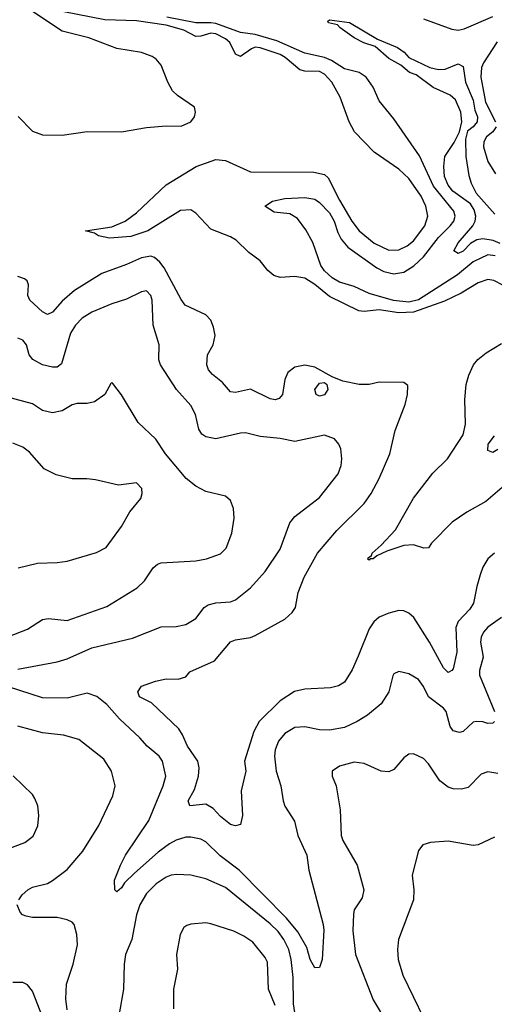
# Model space of a CAD drawing. Header units: inches. Extents: x 1305375 to 1407406, y 744550 to 841633.
# Tile 337 of 509: x 1382258 to 1384176, y 791049 to 795023. Entities that reach past the tile are written whole.
import ezdxf

# ---------------------------------------------------------------- set-up
doc = ezdxf.new("R2010")
doc.units = ezdxf.units.IN
doc.header["$MEASUREMENT"] = 0
doc.layers.add('B3789', color=7, linetype='Continuous')

msp = doc.modelspace()

# ---------------------------------------------------------------- linework, layer by layer
at = {"layer": 'B3789', "color": 5}
for points, elevation in [([(1382251.6, 794631.6), (1382310, 794572.9), (1382350, 794558.4), (1382430, 794556.9), (1382530, 794571.1), (1382670, 794569.3), (1382770, 794587.6), (1382850, 794594.2), (1382910, 794592.4), (1382949.6, 794610), (1382964.7, 794630), (1382968.2, 794650), (1382964.7, 794670), (1382896, 794716), (1382876.1, 794736.1), (1382856.8, 794770), (1382830, 794838.9), (1382810, 794863.1), (1382793.4, 794873.4), (1382750, 794890.5), (1382650, 794906.9), (1382536.9, 794950), (1382430, 794976), (1382277.6, 795077.6)], 1020), ([(1384210, 793951.7), (1384173.3, 793970), (1384150, 793973.3), (1384110, 793960.2), (1384041.6, 793918.4), (1383974.1, 793885.9), (1383850, 793842.5), (1383790, 793839.9), (1383710, 793851.5), (1383650, 793844.6), (1383628, 793848), (1383510, 793905.6), (1383450, 793954.1), (1383410, 793978.8), (1383370, 793986.6), (1383310, 793981.9), (1383285.6, 793990), (1383260.7, 794010), (1383229.4, 794049.4), (1383183.3, 794083.3), (1383132.9, 794132.9), (1383110, 794146.4), (1383030, 794177.1), (1382970, 794241.7), (1382950, 794254.8), (1382908.2, 794251.8), (1382776.1, 794170), (1382707.5, 794147.5), (1382620.8, 794140.8), (1382576.2, 794150), (1382560.5, 794160.5), (1382524, 794170), (1382630, 794186.3), (1382684.4, 794210), (1382730, 794242.6), (1382850, 794356.1), (1382970.5, 794430), (1383050, 794458.7), (1383090, 794453.7), (1383191.1, 794408.9), (1383446.9, 794406.9), (1383490, 794397.5), (1383504, 794384), (1383550, 794294.7), (1383600.7, 794210), (1383630, 794170.9), (1383690, 794120.1), (1383750, 794092.9), (1383790, 794093.6), (1383824.1, 794110), (1383849.8, 794130), (1383894.7, 794190), (1383907.3, 794230), (1383899, 794270), (1383880.4, 794310), (1383830, 794382.2), (1383790, 794418.7), (1383690, 794488), (1383611.5, 794570), (1383589.7, 794610.3), (1383553, 794710), (1383518.8, 794770), (1383490, 794802.7), (1383470, 794813.2), (1383410, 794814.5), (1383390, 794820.1), (1383330.4, 794870), (1383310, 794881.7), (1383230, 794909.6), (1383210, 794911.1), (1383194.4, 794905.6), (1383150, 794874.2), (1383130, 794883.2), (1383106.8, 794930), (1383090, 794945.9), (1383050, 794965), (1383030, 794968.8), (1382990, 794956.4), (1382970, 794955.1), (1382920.7, 794980.7), (1382850, 795000), (1382730, 795018.2), (1382602.5, 795022.5), (1382430, 795056)], 980), ([(1384179.8, 794070), (1384150, 794073.8), (1384090, 794045.8), (1384027.1, 793992.9), (1383870, 793892), (1383830, 793881.8), (1383768.8, 793888.8), (1383670, 793917.1), (1383610, 793945.7), (1383550, 793963.2), (1383520.4, 793980.4), (1383490, 794008.7), (1383475.2, 794030), (1383442.8, 794122.8), (1383414.9, 794174.9), (1383380.5, 794220.5), (1383350, 794238.4), (1383285.9, 794245.9), (1383249.2, 794270), (1383279, 794290), (1383330, 794300.7), (1383410, 794304.6), (1383450, 794297.6), (1383470, 794285.1), (1383510, 794243.4), (1383529.2, 794210), (1383543.6, 794163.6), (1383557.4, 794137.4), (1383584.5, 794104.5), (1383701.1, 794021.1), (1383730, 794006.5), (1383770, 793997.1), (1383810, 794003.4), (1383851.2, 794028.8), (1383890, 794065.7), (1383950, 794143.7), (1383996.9, 794190), (1384012, 794210), (1384018.2, 794230), (1384012.9, 794250), (1383930.7, 794350.7), (1383873, 794473), (1383770, 794622.4), (1383710, 794695.6), (1383686, 794750), (1383658.7, 794790), (1383629.5, 794809.5), (1383570, 794824), (1383517.4, 794857.4), (1383490, 794869.5), (1383410, 794887), (1383297.1, 794937.1), (1383210, 794962.8), (1383150, 794971), (1383050, 795006.7), (1383030, 795010.3), (1382970, 795009.3), (1382852.9, 795032.9)], 960), ([(1384199.6, 794119.6), (1384171.3, 794131.3), (1384130, 794138.5), (1384105.4, 794134.6), (1384080.3, 794119.7), (1384050, 794088.4), (1384030, 794078.9), (1384012.6, 794090), (1384030, 794122), (1384088.9, 794191.1), (1384099.1, 794210), (1384100.9, 794230), (1384094.7, 794254.7), (1384079.3, 794279.3), (1384008.4, 794330), (1383990, 794355), (1383974.5, 794390), (1383971.6, 794430), (1383976.3, 794470), (1384013.4, 794526.6), (1384034.7, 794570), (1384044.5, 794610), (1384040.2, 794650), (1384018.6, 794698.6), (1383997.6, 794717.6), (1383929.2, 794749.2), (1383859.7, 794799.7), (1383833.6, 794810), (1383798.6, 794838.6), (1383750, 794865.3), (1383694.8, 794914.8), (1383649.3, 794929.3), (1383610, 794949), (1383552.8, 794990), (1383542.3, 795002.3), (1383505.2, 795010), (1383503.1, 795016.9), (1383510, 795022), (1383591.2, 795011.2), (1383704.5, 794944.5), (1383784.4, 794910), (1383811.1, 794891.1), (1383830.7, 794870), (1383916, 794830), (1383950, 794822), (1383977.6, 794822.4), (1384030, 794844.9), (1384050, 794833.4), (1384060.1, 794770), (1384090, 794698.3), (1384097, 794657), (1384107.7, 794630), (1384106.8, 794610), (1384090.1, 794590), (1384067.1, 794572.9), (1384059.3, 794540.7), (1384061.4, 794470), (1384073.4, 794393.4), (1384082.2, 794362.2), (1384102.5, 794322.5), (1384178.1, 794238.1)], 940), ([(1383890, 795025.5), (1384004.1, 794984.1), (1384030, 794980.4), (1384054.7, 794985.3), (1384170, 795035.1)], 960), ([(1384187.2, 794932.8), (1384131.7, 794848.3), (1384124.7, 794830), (1384120.8, 794790), (1384140.1, 794690), (1384181.3, 794610)], 960), ([(1384183.9, 794590), (1384169.8, 794570.2), (1384144.6, 794550), (1384133.1, 794530), (1384132.3, 794510), (1384150, 794450.2), (1384180.7, 794400.7)], 960), ([(1384176.5, 792870), (1384150, 792846), (1384130, 792812.8), (1384118.6, 792781.4), (1384104.8, 792735.2), (1384092.3, 792667.7), (1384077.1, 792642.9), (1384030, 792593.8), (1384020.4, 792570), (1384024.7, 792470), (1384010, 792402.7), (1384004.6, 792395.4), (1383990, 792388.3), (1383970, 792406.2), (1383913.6, 792510), (1383850.6, 792610), (1383830, 792627.7), (1383810, 792636.4), (1383790, 792637.4), (1383750, 792627.5), (1383710, 792610.6), (1383688.4, 792591.6), (1383670, 792563.5), (1383626.4, 792453.6), (1383600.9, 792399.1), (1383570.6, 792349.4), (1383546.1, 792333.9), (1383514.6, 792325.4), (1383410, 792321.1), (1383368.8, 792311.2), (1383310, 792272.8), (1383225.1, 792190), (1383204, 792150), (1383166, 792030), (1383172.2, 791990), (1383153, 791910), (1383158.9, 791810), (1383150, 791774), (1383130, 791769.3), (1383110, 791774.5), (1383070, 791806.9), (1383039.4, 791839.4), (1383010, 791856.9), (1382945.1, 791850), (1382938.7, 791870), (1382964.4, 791915.6), (1382980.6, 791970), (1382983.1, 792003.1), (1382977.7, 792030), (1382935.7, 792090), (1382916, 792136), (1382900.4, 792160.4), (1382790, 792265.3), (1382742, 792290), (1382735.1, 792310), (1382750, 792332.7), (1382807.2, 792352.8), (1382850, 792362.6), (1382898.6, 792361.4), (1382929, 792370), (1382946, 792390), (1383045.7, 792434.3), (1383110, 792511.3), (1383130, 792519.7), (1383190, 792528.4), (1383210, 792536.8), (1383330, 792602.6), (1383359.6, 792630), (1383372.8, 792650), (1383383.9, 792710), (1383407.6, 792772.4), (1383461, 792870), (1383539.5, 792960.5), (1383650, 793069.4), (1383677.7, 793110), (1383710, 793170.2), (1383753.6, 793270), (1383775.9, 793364.1), (1383816.2, 793470), (1383825.7, 793510), (1383826.6, 793546.6), (1383810, 793558), (1383710, 793559.2), (1383670, 793549.8), (1383630, 793549.8), (1383564.1, 793564.1), (1383521.1, 793581.1), (1383450, 793620.3), (1383410, 793627.6), (1383370, 793619.7), (1383342, 793598), (1383329.4, 793570.6), (1383319.8, 793510), (1383306.4, 793493.6), (1383290, 793488.8), (1383270, 793492.7), (1383190, 793531.6), (1383130, 793517.4), (1383110, 793520.4), (1383078, 793558), (1383036.5, 793590), (1383021.3, 793610), (1383013.7, 793630), (1383017.5, 793670), (1383039.8, 793710), (1383047.6, 793747.6), (1383041.7, 793781.7), (1383030, 793809.6), (1383010, 793831), (1382927, 793870), (1382910, 793893.5), (1382841.1, 794021.1), (1382824.3, 794044.3), (1382803.1, 794063.1), (1382788.2, 794068.2), (1382750, 794062), (1382690, 794034.8), (1382590, 793998.1), (1382479.8, 793930), (1382430, 793885.9), (1382390, 793841.9), (1382370, 793832.2), (1382350, 793843.2), (1382298.6, 793890), (1382290.5, 793910), (1382293, 793953), (1382288.1, 793968.1), (1382277, 793977), (1382250, 793986.5)], 1020), ([(1382250, 792401.2), (1382409.2, 792430.8), (1382450, 792443.2), (1382550, 792487.7), (1382714.1, 792525.9), (1382830, 792571.7), (1382890, 792572.9), (1382930, 792582), (1382970, 792606.3), (1383003.5, 792650), (1383019.7, 792660.3), (1383050, 792669.3), (1383110, 792673.2), (1383130, 792681.6), (1383191.1, 792730), (1383250, 792795.8), (1383310, 792885.5), (1383350, 792992.4), (1383370, 793017), (1383470, 793094), (1383545.4, 793190), (1383556.6, 793223.4), (1383559.2, 793250), (1383555.1, 793290), (1383547.8, 793310), (1383530, 793331.2), (1383490, 793345.7), (1383370, 793320.4), (1383310, 793332.3), (1383230, 793340.8), (1383170, 793355.1), (1383150, 793354.2), (1383050, 793331.5), (1383010, 793339.4), (1382993.7, 793350), (1382982, 793370), (1382968.5, 793428.5), (1382950, 793466), (1382892.1, 793530), (1382826.5, 793630), (1382820.7, 793650), (1382821.2, 793710), (1382797.3, 793790), (1382793.1, 793890), (1382787.3, 793910), (1382770, 793928.4), (1382750, 793924.5), (1382690, 793894.4), (1382630, 793875.3), (1382550, 793841.6), (1382510, 793817.4), (1382483.5, 793790), (1382462.9, 793757.1), (1382426.4, 793633.6), (1382410, 793620.7), (1382390, 793619.8), (1382350, 793629.8), (1382311.4, 793651.4), (1382295.6, 793670), (1382286, 793710), (1382270, 793729.7), (1382250, 793737.6)], 1040), ([(1384217.5, 793142.5), (1384142.1, 793077.9), (1384065.4, 793034.6), (1384005.8, 792994.2), (1383921.6, 792910), (1383910, 792891.2), (1383891, 792889), (1383850, 792902.7), (1383810, 792900.6), (1383741.9, 792878.1), (1383701.1, 792858.9), (1383686.6, 792846.6), (1383674, 792846), (1383670, 792840.7), (1383664.8, 792844.8), (1383665.6, 792850), (1383679.7, 792860.3), (1383682.3, 792870), (1383718.8, 792901.2), (1383776.4, 792963.6), (1383850, 793091.2), (1383927.7, 793192.3), (1383986.2, 793250), (1384050, 793346.9), (1384059.9, 793390), (1384057.3, 793490), (1384062.5, 793550), (1384072.7, 793587.3), (1384092.1, 793630), (1384108.7, 793651.3), (1384142.4, 793677.6), (1384204.7, 793715.3)], 980), ([(1382210, 792532), (1382290, 792562.7), (1382350, 792602), (1382374.9, 792605.1), (1382450, 792597.8), (1382610, 792654.4), (1382732.6, 792730), (1382761.7, 792758.3), (1382797, 792810), (1382814.7, 792825.3), (1382830, 792830.2), (1382970, 792838.9), (1383012.9, 792847.1), (1383070, 792867.2), (1383092.8, 792890), (1383114.8, 792950), (1383124.8, 793010), (1383122.6, 793050), (1383110, 793082), (1383090, 793099.7), (1383010, 793118), (1382970, 793140.4), (1382931.3, 793171.3), (1382847.8, 793270), (1382808.6, 793330), (1382736.3, 793396.3), (1382670, 793509), (1382634.6, 793554.6), (1382630, 793558), (1382626.4, 793553.6), (1382602, 793510), (1382559.8, 793480.2), (1382530, 793473.1), (1382490, 793472.9), (1382470, 793467.6), (1382430, 793444.4), (1382390, 793435.6), (1382350, 793444.6), (1382310, 793471.9), (1382153.2, 793513.2)], 1060), ([(1384190, 793288.2), (1384170, 793276.3), (1384150, 793283.7), (1384151.3, 793310), (1384177.3, 793342.7)], 960), ([(1382252.3, 792810), (1382330, 792829.3), (1382410, 792831.3), (1382450, 792836.9), (1382568.2, 792871.8), (1382607.2, 792892.8), (1382670, 792976.5), (1382703.7, 793036.3), (1382746.9, 793090), (1382753.1, 793110), (1382752, 793130), (1382730, 793152.8), (1382656.7, 793143.3), (1382564.9, 793164.9), (1382529.8, 793169.8), (1382470, 793169.8), (1382405.3, 793185.3), (1382356.4, 793210), (1382297.5, 793277.5), (1382270, 793297.8), (1382230, 793313.1)], 1080), ([(1384205.6, 792610), (1384150, 792570.6), (1384132.2, 792550), (1384122.9, 792530), (1384120.4, 792510), (1384130.2, 792450.2), (1384115.8, 792395.8), (1384116.5, 792376.5), (1384177.2, 792230)], 1040), ([(1384176.9, 792190), (1384170, 792183.1), (1384150, 792181.5), (1384130, 792188.2), (1384102.8, 792190), (1384090, 792187.3), (1384050, 792149.4), (1384034.6, 792145.4), (1384010, 792151.9), (1383997.3, 792170), (1383980.8, 792230), (1383970, 792243.2), (1383910.6, 792290), (1383890, 792331.2), (1383870, 792359.2), (1383830, 792382.4), (1383790, 792391.6), (1383770, 792382.7), (1383765.4, 792374.6), (1383749.1, 792310), (1383718.8, 792261.2), (1383663.9, 792216.1), (1383621.7, 792190), (1383570, 792166), (1383510, 792154.8), (1383470, 792156.5), (1383410, 792168.9), (1383370, 792166), (1383330, 792141.4), (1383304, 792110), (1383290, 792076.2), (1383288.3, 792050), (1383294.4, 791990), (1383312.9, 791930), (1383322, 791870), (1383330, 791848.4), (1383367.9, 791787.9), (1383381.7, 791730), (1383418, 791650), (1383426.2, 791590), (1383484.1, 791370), (1383487.6, 791347.6), (1383480.2, 791230), (1383470, 791197), (1383450, 791195.1), (1383432.3, 791230), (1383418.4, 791278.4), (1383381.3, 791341.3), (1383336.7, 791396.7), (1383145.2, 791590), (1383068.1, 791648.1), (1383010, 791704.1), (1382990, 791714.5), (1382950, 791723.4), (1382930, 791722.7), (1382890, 791711.6), (1382863.3, 791696.7), (1382817.6, 791662.4), (1382722, 791578), (1382681.7, 791538.3), (1382670, 791518.4), (1382650, 791502), (1382642, 791510), (1382640.5, 791550), (1382665, 791610), (1382685.2, 791650), (1382780.2, 791790), (1382838.3, 791930), (1382849, 791970), (1382834.6, 792030), (1382821.5, 792050), (1382772.8, 792090), (1382743.5, 792123.5), (1382661, 792201), (1382610, 792258.2), (1382570, 792290.9), (1382530, 792305), (1382450, 792284), (1382350, 792285.8), (1382213.3, 792330)], 1040), ([(1382254.3, 791470), (1382268.2, 791490), (1382291.3, 791510), (1382310, 791521.8), (1382370, 791535.5), (1382390, 791547.6), (1382450, 791593.1), (1382513, 791667), (1382578.3, 791770), (1382633.7, 791890), (1382644, 791930), (1382628.3, 791990), (1382597.5, 792037.5), (1382497.3, 792117.3), (1382434.6, 792134.6), (1382350, 792144.2), (1382250, 792171.6)], 1060), ([(1384190, 791979.8), (1384150, 791986.6), (1384122.8, 791977.2), (1384070, 791923.1), (1384043.2, 791916.8), (1384010, 791918), (1383990, 791925), (1383955.3, 791950), (1383910, 792018.9), (1383890, 792040.4), (1383850, 792058.9), (1383830, 792058.3), (1383810, 792043.5), (1383770, 791996.5), (1383750, 791986.8), (1383719.3, 791990), (1383650, 792020.9), (1383610, 792025.6), (1383550.6, 792010), (1383520.4, 791990), (1383520.3, 791970), (1383536.9, 791930), (1383553.1, 791833.1), (1383557.5, 791730), (1383563.5, 791710), (1383621.2, 791610), (1383649.2, 791510), (1383641.8, 791478.2), (1383610.2, 791430), (1383607.3, 791412.7), (1383604.8, 791344.8), (1383614.8, 791250), (1383686.9, 791066.9), (1383744.4, 790970)], 1060), ([(1382190, 791667.8), (1382278.1, 791701.9), (1382312.8, 791727.2), (1382331.5, 791768.5), (1382334.8, 791810), (1382330.9, 791850), (1382319.8, 791879.8), (1382310, 791895.6), (1382231.2, 791971.2)], 1080), ([(1384176.7, 791723.3), (1384110, 791692.6), (1384090.2, 791689.8), (1383990, 791707.1), (1383918, 791702), (1383887.2, 791692.8), (1383870, 791668.7), (1383843.6, 791570), (1383851.2, 791510), (1383849.2, 791470), (1383789.3, 791310.7), (1383784.1, 791270), (1383787.8, 791230), (1383806.5, 791166.5), (1383890, 790994)], 1080), ([(1383370, 791015.1), (1383364.3, 791050), (1383363.7, 791156.3), (1383354.8, 791230), (1383345, 791270), (1383325.4, 791310), (1383302.2, 791342.2), (1383270, 791373.9), (1383090, 791520.2), (1383010, 791555.5), (1382950, 791569.8), (1382892.8, 791572.8), (1382870, 791569.8), (1382850, 791561.2), (1382810, 791534.6), (1382770, 791495.9), (1382743.8, 791450), (1382729.6, 791410), (1382710.8, 791310), (1382685.4, 791250), (1382679.8, 791210), (1382676.8, 791110), (1382659.8, 791010)], 1060), ([(1382450, 791026.6), (1382443.9, 791070), (1382447.6, 791130), (1382474.1, 791210), (1382491.6, 791288.4), (1382489.1, 791330), (1382477.8, 791370), (1382470, 791379.8), (1382450, 791389.8), (1382410, 791398.4), (1382310, 791398.5), (1382283.7, 791403.7), (1382269.4, 791409.4), (1382260.2, 791420.2), (1382248.4, 791450)], 1060), ([(1383290, 791044), (1383263.9, 791110), (1383259.1, 791219.1), (1383250, 791237.6), (1383199.6, 791299.6), (1383164.1, 791324.1), (1383123.1, 791343.1), (1383030, 791374), (1383010, 791376.8), (1382950, 791372), (1382932.8, 791367.2), (1382921.6, 791358.4), (1382906.4, 791330), (1382892, 791250), (1382895.8, 791190), (1382879.7, 791110), (1382879.7, 791030)], 1080), ([(1382350, 790998.4), (1382310, 791102), (1382290, 791126.9), (1382270, 791136.4), (1382230, 791136)], 1080)]:
    msp.add_lwpolyline(points, dxfattribs=dict(at, elevation=elevation))
at = {"layer": 'B3789', "color": 5, "elevation": 1020}
msp.add_lwpolyline([(1383470, 793503.2), (1383455.6, 793510), (1383450.9, 793530), (1383470, 793556.1), (1383490, 793557.6), (1383499.3, 793550), (1383503.6, 793530), (1383490, 793508.6)], close=True, dxfattribs=at)

doc.saveas('drawing.dxf')
